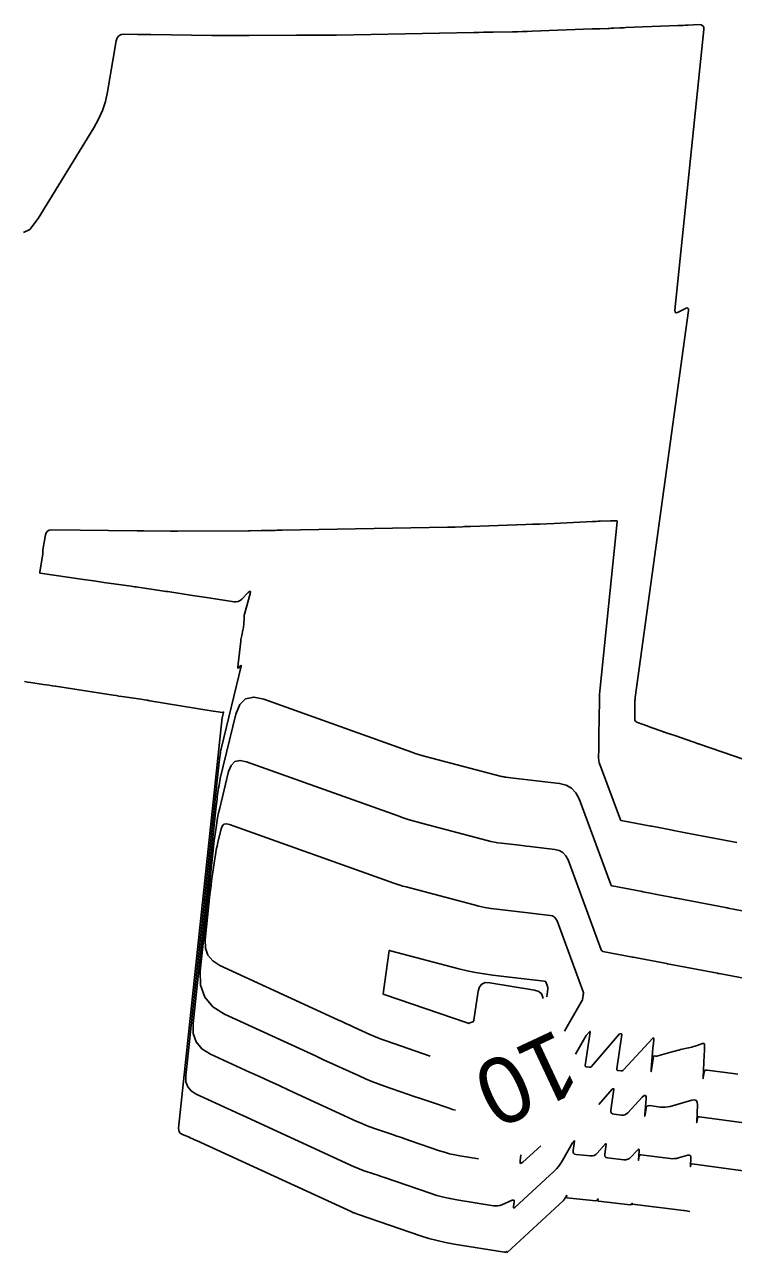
# Model space of a CAD drawing. Extents: x 1797419 to 1809236, y 248759 to 251512.
# Drawn here: x 1797623 to 1797687.4, y 248841.6 to 248953.1 of the extents above; entities that cross this region are included whole.
import ezdxf

# ---------------------------------------------------------------- set-up
doc = ezdxf.new("R2010")
doc.units = 0
doc.layers.add('33', color=7, linetype='Continuous')
doc.layers.add('34', color=7, linetype='Continuous')

msp = doc.modelspace()

# ---------------------------------------------------------------- linework, layer by layer
at = {"layer": '33'}
for points in [[(1797662.16, 248854.51), (1797661.88, 248854.58), (1797661.57, 248854.68), (1797659.97, 248855.23), (1797659.61, 248855.35), (1797659.24, 248855.48), (1797658.87, 248855.6), (1797658.5, 248855.73), (1797655.71, 248856.69), (1797655.13, 248856.89), (1797654.55, 248857.12), (1797653.98, 248857.35), (1797653.41, 248857.61), (1797650.18, 248859.09), (1797649.45, 248859.43), (1797648.72, 248859.76), (1797647.99, 248860.09), (1797647.27, 248860.43), (1797641.19, 248863.22), (1797640.11, 248863.9), (1797639.38, 248864.77), (1797639, 248865.85), (1797638.97, 248867.12), (1797640.14, 248878.1), (1797640.17, 248878.41), (1797640.21, 248878.72), (1797640.25, 248879.03), (1797640.3, 248879.34), (1797640.47, 248880.58), (1797640.52, 248880.88), (1797640.58, 248881.19), (1797640.64, 248881.5), (1797640.71, 248881.8), (1797641.54, 248885.25), (1797641.77, 248885.81), (1797642.12, 248886.15), (1797642.59, 248886.26), (1797643.18, 248886.14), (1797656.86, 248881.25), (1797657.4, 248881.06), (1797657.96, 248880.88), (1797658.51, 248880.71), (1797659.07, 248880.56), (1797665.04, 248878.99), (1797665.36, 248878.91), (1797665.68, 248878.85), (1797666, 248878.79), (1797666.32, 248878.75), (1797667.95, 248878.56), (1797668.6, 248878.48), (1797668.93, 248878.44), (1797671.17, 248878.18), (1797671.58, 248878.08), (1797671.91, 248877.89), (1797672.18, 248877.61), (1797672.37, 248877.24), (1797675.39, 248869.05), (1797675.42, 248869), (1797675.45, 248868.97), (1797675.49, 248868.94), (1797675.54, 248868.92), (1797678.22, 248868.41), (1797678.29, 248868.4), (1797678.31, 248868.39), (1797678.78, 248868.3), (1797681.02, 248867.87), (1797681.31, 248867.82), (1797681.39, 248867.8), (1797685.93, 248866.94), (1797686.01, 248866.92), (1797686.09, 248866.91), (1797705.68, 248863.18)], [(1797687.8, 248857.78), (1797687.36, 248857.83), (1797684.99, 248858.15), (1797684.88, 248858.15), (1797684.8, 248858.12), (1797684.75, 248858.05), (1797684.72, 248857.95), (1797684.65, 248857.48), (1797684.64, 248857.4), (1797684.63, 248857.37), (1797684.63, 248857.4), (1797684.63, 248857.49), (1797684.72, 248859.49), (1797684.72, 248859.53), (1797684.72, 248859.57), (1797684.73, 248859.6), (1797684.73, 248859.64), (1797684.75, 248859.78), (1797684.76, 248859.82), (1797684.76, 248859.86), (1797684.76, 248859.89), (1797684.76, 248859.93), (1797684.77, 248860.42), (1797684.76, 248860.5), (1797684.72, 248860.55), (1797684.67, 248860.57), (1797684.59, 248860.55), (1797683.9, 248860.33), (1797683.76, 248860.28), (1797683.61, 248860.24), (1797683.47, 248860.2), (1797683.32, 248860.16), (1797682.59, 248860), (1797682.42, 248859.96), (1797682.25, 248859.92), (1797682.09, 248859.87), (1797681.92, 248859.83), (1797680.44, 248859.42), (1797680.41, 248859.42), (1797680.38, 248859.41), (1797680.35, 248859.41), (1797680.32, 248859.41), (1797680.19, 248859.43), (1797680.17, 248859.43), (1797680.14, 248859.42), (1797680.13, 248859.4), (1797680.12, 248859.37), (1797679.95, 248858.19), (1797679.93, 248858.04), (1797679.92, 248857.99), (1797679.91, 248858.04), (1797679.92, 248858.2), (1797680.07, 248860.12), (1797680.08, 248860.18), (1797680.08, 248860.23), (1797680.09, 248860.29), (1797680.1, 248860.34), (1797680.13, 248860.56), (1797680.14, 248860.62), (1797680.14, 248860.67), (1797680.14, 248860.73), (1797680.15, 248860.78), (1797680.15, 248861), (1797680.14, 248861.05), (1797680.13, 248861.07), (1797680.11, 248861.06), (1797680.07, 248861.03), (1797677.4, 248858.16), (1797677.36, 248858.12), (1797677.3, 248858.09), (1797677.25, 248858.08), (1797677.18, 248858.08), (1797676.92, 248858.11), (1797676.87, 248858.12), (1797676.83, 248858.15), (1797676.81, 248858.2), (1797676.81, 248858.26), (1797677.26, 248861.39), (1797677.26, 248861.4), (1797677.25, 248861.42), (1797677.24, 248861.42), (1797677.22, 248861.43), (1797677.07, 248861.44), (1797677.07, 248861.44), (1797677.06, 248861.44), (1797677.06, 248861.44), (1797677.05, 248861.44), (1797674.5, 248858.48), (1797674.46, 248858.44), (1797674.41, 248858.42), (1797674.35, 248858.4), (1797674.29, 248858.4), (1797674.05, 248858.43), (1797674, 248858.44), (1797673.96, 248858.47), (1797673.94, 248858.51), (1797673.94, 248858.57), (1797674.38, 248861.59), (1797674.38, 248861.64), (1797674.37, 248861.66), (1797674.34, 248861.66), (1797674.31, 248861.62), (1797674.02, 248861.29), (1797674.01, 248861.28), (1797674.01, 248861.28), (1797674.01, 248861.27), (1797674.01, 248861.27), (1797673.04, 248859.58)]]:
    msp.add_lwpolyline(points, dxfattribs=at)
at = {"layer": '34'}
for points in [[(1797622.92, 248934.21), (1797623.5, 248934.46), (1797624.26, 248935.48), (1797629.32, 248943.71), (1797629.75, 248944.48), (1797630.09, 248945.28), (1797630.36, 248946.1), (1797630.55, 248946.96), (1797631.35, 248951.6), (1797631.44, 248951.86), (1797631.58, 248952.05), (1797631.79, 248952.16), (1797632.06, 248952.19), (1797633.28, 248952.18), (1797633.58, 248952.17), (1797633.88, 248952.17), (1797634.19, 248952.16), (1797634.49, 248952.16), (1797640.02, 248952.09), (1797640.11, 248952.09), (1797640.2, 248952.09), (1797640.29, 248952.09), (1797640.38, 248952.09), (1797640.73, 248952.09), (1797640.91, 248952.08), (1797641.09, 248952.08), (1797642.41, 248952.07), (1797642.66, 248952.07), (1797642.91, 248952.07), (1797643.16, 248952.07), (1797643.41, 248952.07), (1797647.71, 248952.11), (1797647.92, 248952.11), (1797648.14, 248952.11), (1797648.35, 248952.11), (1797648.57, 248952.12), (1797649.59, 248952.12), (1797649.72, 248952.12), (1797649.86, 248952.12), (1797649.99, 248952.12), (1797650.12, 248952.12), (1797650.84, 248952.11), (1797650.89, 248952.11), (1797650.93, 248952.11), (1797650.97, 248952.11), (1797651.02, 248952.11), (1797651.19, 248952.11), (1797651.23, 248952.11), (1797651.27, 248952.11), (1797651.32, 248952.11), (1797651.36, 248952.12), (1797663.82, 248952.35), (1797664.26, 248952.36), (1797664.7, 248952.37), (1797665.14, 248952.38), (1797665.58, 248952.38), (1797667.34, 248952.42), (1797667.78, 248952.42), (1797668.22, 248952.44), (1797668.66, 248952.45), (1797669.1, 248952.47), (1797674.57, 248952.68), (1797674.74, 248952.68), (1797674.91, 248952.69), (1797675.08, 248952.7), (1797675.25, 248952.7), (1797676.02, 248952.73), (1797676.15, 248952.73), (1797676.28, 248952.74), (1797676.41, 248952.74), (1797676.54, 248952.75), (1797677.07, 248952.77), (1797677.2, 248952.78), (1797677.33, 248952.79), (1797677.46, 248952.79), (1797677.59, 248952.8), (1797682.33, 248952.98), (1797682.57, 248952.99), (1797682.81, 248953), (1797683.05, 248953.01), (1797683.29, 248953.03), (1797684.26, 248953.08), (1797684.47, 248953.06), (1797684.61, 248952.97), (1797684.69, 248952.83), (1797684.7, 248952.62), (1797682.08, 248927.15), (1797682.09, 248927), (1797682.14, 248926.92), (1797682.23, 248926.9), (1797682.37, 248926.96), (1797683.03, 248927.3), (1797683.17, 248927.35), (1797683.26, 248927.33), (1797683.31, 248927.25), (1797683.3, 248927.1), (1797678.48, 248891.97), (1797678.47, 248891.87), (1797678.46, 248891.78), (1797678.45, 248891.69), (1797678.45, 248891.6), (1797678.43, 248890.06), (1797678.44, 248889.93), (1797678.49, 248889.83), (1797678.57, 248889.76), (1797678.68, 248889.7), (1797679.18, 248889.53), (1797679.3, 248889.48), (1797679.43, 248889.44), (1797679.55, 248889.39), (1797679.68, 248889.35), (1797680.6, 248889.02), (1797680.71, 248888.98), (1797680.9, 248888.92), (1797681.11, 248888.84), (1797681.15, 248888.83), (1797681.19, 248888.81), (1797681.24, 248888.8), (1797681.28, 248888.78), (1797681.78, 248888.61), (1797681.97, 248888.55), (1797682.16, 248888.48), (1797683.61, 248887.98), (1797683.81, 248887.91), (1797684.09, 248887.81), (1797684.14, 248887.79), (1797684.2, 248887.78), (1797684.25, 248887.76), (1797684.3, 248887.74), (1797688.36, 248886.33)], [(1797687.69, 248878.8), (1797683.05, 248879.69), (1797682.57, 248879.78), (1797681.95, 248879.9), (1797681.69, 248879.95), (1797679.99, 248880.28), (1797679.9, 248880.29), (1797677.19, 248880.81), (1797677.16, 248880.82), (1797677.15, 248880.83), (1797677.13, 248880.85), (1797677.12, 248880.87), (1797675.23, 248885.97), (1797675.2, 248886.08), (1797675.17, 248886.2), (1797675.16, 248886.31), (1797675.15, 248886.43), (1797675.17, 248887.39), (1797675.18, 248888.48), (1797675.2, 248890.19), (1797675.22, 248891.63), (1797675.23, 248891.94), (1797675.24, 248892.24), (1797675.27, 248892.55), (1797675.29, 248892.85), (1797676.84, 248907.92), (1797676.84, 248907.97), (1797676.82, 248908.01), (1797676.78, 248908.03), (1797676.73, 248908.03), (1797676.48, 248908.02), (1797676.42, 248908.02), (1797676.35, 248908.01), (1797676.29, 248908.01), (1797676.23, 248908.01), (1797675.29, 248907.97), (1797675.12, 248907.97), (1797674.94, 248907.96), (1797674.77, 248907.95), (1797674.59, 248907.94), (1797671.1, 248907.78), (1797670.46, 248907.75), (1797669.82, 248907.72), (1797669.18, 248907.7), (1797668.54, 248907.68), (1797663.5, 248907.51), (1797663.32, 248907.5), (1797663.15, 248907.49), (1797662.98, 248907.49), (1797662.8, 248907.48), (1797662.11, 248907.45), (1797661.94, 248907.45), (1797661.76, 248907.44), (1797661.59, 248907.44), (1797661.42, 248907.43), (1797646.43, 248907.16), (1797646.27, 248907.16), (1797646.11, 248907.16), (1797645.95, 248907.16), (1797645.78, 248907.15), (1797645.14, 248907.14), (1797644.98, 248907.14), (1797644.82, 248907.13), (1797644.66, 248907.13), (1797644.5, 248907.13), (1797643.52, 248907.11), (1797643.5, 248907.11), (1797643.49, 248907.11), (1797643.48, 248907.11), (1797643.47, 248907.11), (1797643.42, 248907.11), (1797643.4, 248907.11), (1797643.37, 248907.11), (1797636.91, 248907.08), (1797636.87, 248907.08), (1797636.82, 248907.08), (1797636.77, 248907.08), (1797636.73, 248907.08), (1797636.49, 248907.07), (1797636.47, 248907.07), (1797636.46, 248907.07), (1797636.44, 248907.07), (1797636.42, 248907.07), (1797636.28, 248907.08), (1797633.84, 248907.1), (1797633.79, 248907.1), (1797633.74, 248907.1), (1797633.69, 248907.1), (1797633.64, 248907.1), (1797633.29, 248907.1), (1797633.24, 248907.1), (1797625.47, 248907.2), (1797625.26, 248907.17), (1797625.1, 248907.08), (1797624.98, 248906.94), (1797624.92, 248906.73), (1797624.68, 248905.38), (1797624.68, 248905.35), (1797624.68, 248905.32), (1797624.67, 248905.29), (1797624.67, 248905.26), (1797624.68, 248905.14), (1797624.68, 248905.11), (1797624.68, 248905.08), (1797624.67, 248905.05), (1797624.67, 248905.02), (1797624.4, 248903.36), (1797624.4, 248903.35), (1797624.4, 248903.34), (1797624.4, 248903.33), (1797624.4, 248903.32), (1797624.41, 248903.28), (1797624.41, 248903.28), (1797624.41, 248903.27), (1797624.41, 248903.27), (1797624.41, 248903.27), (1797624.43, 248903.27), (1797624.44, 248903.27), (1797628.38, 248902.7), (1797629.3, 248902.56), (1797630.23, 248902.43), (1797632.7, 248902.07), (1797632.86, 248902.05), (1797633.01, 248902.03), (1797633.16, 248902.01), (1797633.32, 248901.98), (1797635.32, 248901.69), (1797635.5, 248901.67), (1797635.68, 248901.64), (1797635.85, 248901.61), (1797636.03, 248901.59), (1797638.27, 248901.24), (1797638.69, 248901.18), (1797639.11, 248901.11), (1797639.53, 248901.05), (1797639.94, 248900.98), (1797642.05, 248900.66), (1797642.24, 248900.65), (1797642.43, 248900.68), (1797642.6, 248900.77), (1797642.75, 248900.9), (1797643.33, 248901.5), (1797643.45, 248901.61), (1797643.52, 248901.62), (1797643.54, 248901.56), (1797643.51, 248901.4), (1797642.99, 248899.55), (1797642.99, 248899.53), (1797642.98, 248899.51), (1797642.98, 248899.49), (1797642.97, 248899.47), (1797642.96, 248899.38), (1797642.96, 248899.36), (1797642.96, 248899.34), (1797642.95, 248899.32), (1797642.95, 248899.3), (1797642.92, 248898.57), (1797642.91, 248898.44), (1797642.9, 248898.32), (1797642.88, 248898.2), (1797642.85, 248898.08), (1797642.74, 248897.59), (1797642.71, 248897.47), (1797642.69, 248897.35), (1797642.67, 248897.23), (1797642.65, 248897.1), (1797642.42, 248895.04), (1797642.41, 248894.99), (1797642.41, 248894.95), (1797642.41, 248894.9), (1797642.4, 248894.86), (1797642.39, 248894.68), (1797642.4, 248894.64), (1797642.41, 248894.63), (1797642.42, 248894.63), (1797642.45, 248894.65), (1797642.64, 248894.86), (1797642.67, 248894.89), (1797642.69, 248894.9), (1797642.7, 248894.88), (1797642.69, 248894.83), (1797640.9, 248887.42), (1797640.87, 248887.31), (1797640.85, 248887.21), (1797640.83, 248887.1), (1797640.82, 248886.99), (1797640.75, 248886.57), (1797640.74, 248886.46), (1797640.72, 248886.35), (1797640.71, 248886.24), (1797640.7, 248886.14), (1797637.67, 248857.61), (1797637.68, 248857.08), (1797637.84, 248856.62), (1797638.15, 248856.25), (1797638.6, 248855.97), (1797640.72, 248855), (1797641.24, 248854.76), (1797641.77, 248854.51), (1797642.3, 248854.27), (1797642.83, 248854.03), (1797652.96, 248849.37), (1797653.18, 248849.27), (1797653.41, 248849.18), (1797653.63, 248849.09), (1797653.86, 248849.01), (1797654.79, 248848.69), (1797655.02, 248848.62), (1797655.25, 248848.54), (1797655.48, 248848.46), (1797655.71, 248848.38), (1797659.85, 248846.96), (1797660.45, 248846.77), (1797661.05, 248846.61), (1797661.66, 248846.47), (1797662.28, 248846.36), (1797665.59, 248845.82), (1797665.79, 248845.81), (1797665.99, 248845.82), (1797666.18, 248845.85), (1797666.37, 248845.92), (1797667.31, 248846.32), (1797667.4, 248846.34), (1797667.45, 248846.32), (1797667.48, 248846.27), (1797667.48, 248846.18), (1797667.42, 248845.75), (1797667.41, 248845.67), (1797667.43, 248845.63), (1797667.48, 248845.63), (1797667.55, 248845.68), (1797671.1, 248848.97), (1797671.33, 248849.19), (1797671.53, 248849.43), (1797671.72, 248849.68), (1797671.88, 248849.94), (1797672.79, 248851.54), (1797672.81, 248851.56), (1797672.82, 248851.58), (1797672.84, 248851.6), (1797672.86, 248851.63), (1797672.93, 248851.71), (1797672.94, 248851.72), (1797672.95, 248851.73), (1797672.96, 248851.72), (1797672.96, 248851.7), (1797672.83, 248850.83), (1797672.83, 248850.69), (1797672.88, 248850.59), (1797672.97, 248850.52), (1797673.1, 248850.49), (1797674.39, 248850.35), (1797674.57, 248850.35), (1797674.74, 248850.39), (1797674.88, 248850.47), (1797675.01, 248850.59), (1797675.74, 248851.43), (1797675.75, 248851.44), (1797675.76, 248851.44), (1797675.76, 248851.44), (1797675.77, 248851.44), (1797675.81, 248851.44), (1797675.82, 248851.44), (1797675.82, 248851.43), (1797675.83, 248851.43), (1797675.83, 248851.42), (1797675.7, 248850.51), (1797675.7, 248850.38), (1797675.74, 248850.27), (1797675.83, 248850.21), (1797675.96, 248850.17), (1797677.44, 248850.01), (1797677.62, 248850.01), (1797677.79, 248850.05), (1797677.94, 248850.13), (1797678.07, 248850.24), (1797678.64, 248850.85), (1797678.73, 248850.93), (1797678.79, 248850.95), (1797678.82, 248850.89), (1797678.83, 248850.77), (1797678.77, 248850.01), (1797678.76, 248849.96), (1797678.76, 248849.94), (1797678.77, 248849.96), (1797678.78, 248850.01), (1797678.82, 248850.32), (1797678.84, 248850.38), (1797678.88, 248850.42), (1797678.93, 248850.45), (1797678.99, 248850.45), (1797681.65, 248850.12), (1797681.84, 248850.1), (1797682.03, 248850.11), (1797682.22, 248850.13), (1797682.41, 248850.17), (1797683.26, 248850.41), (1797683.38, 248850.42), (1797683.46, 248850.39), (1797683.51, 248850.32), (1797683.52, 248850.19), (1797683.48, 248849.41), (1797683.48, 248849.38), (1797683.48, 248849.37), (1797683.49, 248849.38), (1797683.49, 248849.41), (1797683.52, 248849.57), (1797683.53, 248849.61), (1797683.54, 248849.63), (1797683.57, 248849.64), (1797683.61, 248849.64), (1797697.14, 248847.8)], [(1797623.02, 248893.42), (1797623.3, 248893.38), (1797623.58, 248893.33), (1797624.7, 248893.16), (1797624.98, 248893.12), (1797625.26, 248893.08), (1797625.54, 248893.04), (1797625.82, 248892.99), (1797631.07, 248892.19), (1797631.33, 248892.15), (1797631.59, 248892.11), (1797631.85, 248892.07), (1797632.11, 248892.03), (1797633.58, 248891.81), (1797634.1, 248891.73), (1797634.18, 248891.72), (1797634.25, 248891.71), (1797634.32, 248891.69), (1797634.4, 248891.68), (1797640.14, 248890.74), (1797640.4, 248890.69), (1797641, 248890.6), (1797641.01, 248890.6), (1797641.02, 248890.6), (1797641.03, 248890.6), (1797641.04, 248890.61), (1797641.08, 248890.65), (1797641.09, 248890.66), (1797641.09, 248890.66), (1797641.09, 248890.66), (1797641.09, 248890.65), (1797640.99, 248890.23), (1797640.99, 248890.22), (1797640.99, 248890.2), (1797640.98, 248890.17), (1797640.98, 248890.16), (1797640.98, 248890.15), (1797637.01, 248852.86), (1797637.02, 248852.69), (1797637.07, 248852.55), (1797637.16, 248852.43), (1797637.31, 248852.34), (1797637.97, 248852.04), (1797638.13, 248851.96), (1797638.3, 248851.89), (1797638.46, 248851.81), (1797638.63, 248851.74), (1797652.73, 248845.26), (1797652.78, 248845.23), (1797652.83, 248845.21), (1797652.89, 248845.19), (1797652.94, 248845.17), (1797653.25, 248845.07), (1797653.36, 248845.03), (1797658.99, 248843.1), (1797659.74, 248842.86), (1797660.49, 248842.66), (1797661.25, 248842.49), (1797662.02, 248842.35), (1797666.59, 248841.61), (1797666.62, 248841.61), (1797666.64, 248841.61), (1797666.67, 248841.62), (1797666.69, 248841.62), (1797666.81, 248841.67), (1797666.82, 248841.68), (1797666.83, 248841.67), (1797666.83, 248841.67), (1797666.83, 248841.66), (1797666.82, 248841.6), (1797666.82, 248841.59), (1797666.82, 248841.59), (1797666.83, 248841.59), (1797666.84, 248841.59), (1797671.95, 248846.31), (1797671.98, 248846.35), (1797672.02, 248846.39), (1797672.05, 248846.43), (1797672.07, 248846.47), (1797672.22, 248846.73), (1797672.23, 248846.74), (1797672.23, 248846.74), (1797672.24, 248846.76), (1797672.25, 248846.76), (1797672.25, 248846.76), (1797672.25, 248846.76), (1797672.25, 248846.76), (1797672.23, 248846.61), (1797672.23, 248846.59), (1797672.24, 248846.58), (1797672.25, 248846.57), (1797672.27, 248846.56), (1797674.88, 248846.27), (1797674.91, 248846.27), (1797674.94, 248846.28), (1797674.96, 248846.29), (1797674.98, 248846.31), (1797675.1, 248846.44), (1797675.1, 248846.44), (1797675.1, 248846.44), (1797675.11, 248846.44), (1797675.11, 248846.44), (1797675.11, 248846.44), (1797675.09, 248846.3), (1797675.09, 248846.27), (1797675.1, 248846.26), (1797675.11, 248846.25), (1797675.13, 248846.24), (1797678.02, 248845.92), (1797678.04, 248845.92), (1797678.06, 248845.93), (1797678.08, 248845.94), (1797678.1, 248845.95), (1797678.17, 248846.03), (1797678.18, 248846.04), (1797678.19, 248846.04), (1797678.2, 248846.04), (1797678.2, 248846.02), (1797678.19, 248845.92), (1797678.19, 248845.92), (1797678.19, 248845.91), (1797678.19, 248845.92), (1797678.19, 248845.92), (1797678.2, 248845.96), (1797678.2, 248845.97), (1797678.2, 248845.98), (1797678.21, 248845.98), (1797678.22, 248845.98), (1797682.84, 248845.4), (1797682.85, 248845.4), (1797682.86, 248845.4), (1797682.86, 248845.4), (1797682.87, 248845.41), (1797682.9, 248845.41), (1797682.91, 248845.42), (1797682.91, 248845.41), (1797682.91, 248845.41), (1797682.91, 248845.41), (1797682.91, 248845.38), (1797682.91, 248845.38), (1797682.91, 248845.38), (1797682.92, 248845.38), (1797682.92, 248845.39), (1797683.44, 248845.31)], [(1797706.61, 248869.1), (1797686.91, 248872.85), (1797686.83, 248872.87), (1797686.19, 248872.99), (1797682.22, 248873.75), (1797682.15, 248873.76), (1797682.01, 248873.79), (1797681.73, 248873.84), (1797680.59, 248874.06), (1797680.29, 248874.12), (1797680, 248874.17), (1797679.15, 248874.33), (1797679.09, 248874.35), (1797676.39, 248874.86), (1797676.34, 248874.88), (1797676.3, 248874.9), (1797676.27, 248874.94), (1797676.25, 248874.98), (1797673.37, 248882.77), (1797673.08, 248883.33), (1797672.7, 248883.74), (1797672.2, 248884.02), (1797671.6, 248884.17), (1797667.42, 248884.66), (1797666.72, 248884.74), (1797666.62, 248884.75), (1797666.53, 248884.77), (1797666.43, 248884.79), (1797666.33, 248884.81), (1797659.42, 248886.63), (1797659.11, 248886.72), (1797658.8, 248886.81), (1797658.5, 248886.9), (1797658.2, 248887.01), (1797644.75, 248891.82), (1797643.83, 248892.01), (1797643.1, 248891.84), (1797642.57, 248891.33), (1797642.22, 248890.46), (1797640.8, 248884.61), (1797640.76, 248884.4), (1797640.71, 248884.2), (1797640.68, 248883.99), (1797640.64, 248883.78), (1797640.52, 248882.95), (1797640.5, 248882.74), (1797640.47, 248882.54), (1797640.44, 248882.33), (1797640.42, 248882.12), (1797638.32, 248862.37), (1797638.34, 248861.46), (1797638.61, 248860.7), (1797639.13, 248860.08), (1797639.9, 248859.59), (1797643.46, 248857.96), (1797644.36, 248857.55), (1797645.25, 248857.14), (1797646.14, 248856.73), (1797647.03, 248856.32), (1797653.18, 248853.49), (1797653.58, 248853.31), (1797653.98, 248853.15), (1797654.38, 248852.99), (1797654.79, 248852.85), (1797656.42, 248852.29), (1797656.83, 248852.15), (1797657.24, 248852.01), (1797657.65, 248851.87), (1797658.06, 248851.73), (1797660.71, 248850.82), (1797661.16, 248850.68), (1797661.62, 248850.55), (1797662.08, 248850.45), (1797662.54, 248850.36), (1797664.23, 248850.09)], [(1797659.86, 248859.42), (1797655.86, 248860.79), (1797655.49, 248860.92), (1797655.11, 248861.07), (1797654.74, 248861.22), (1797654.38, 248861.38), (1797652.92, 248862.05), (1797652.56, 248862.22), (1797652.2, 248862.38), (1797651.83, 248862.55), (1797651.47, 248862.72), (1797640.75, 248867.64), (1797640.11, 248868.05), (1797639.67, 248868.57), (1797639.44, 248869.21), (1797639.42, 248869.98), (1797639.86, 248874.08), (1797639.91, 248874.5), (1797639.96, 248874.91), (1797640.01, 248875.32), (1797640.07, 248875.73), (1797640.33, 248877.55), (1797640.38, 248877.87), (1797640.43, 248878.18), (1797640.5, 248878.49), (1797640.57, 248878.81), (1797640.87, 248880.05), (1797640.97, 248880.3), (1797641.13, 248880.46), (1797641.35, 248880.51), (1797641.62, 248880.45), (1797656.55, 248875.11), (1797656.82, 248875.02), (1797657.1, 248874.93), (1797657.38, 248874.84), (1797657.66, 248874.77), (1797663.74, 248873.17), (1797664.28, 248873.04), (1797664.83, 248872.92), (1797665.37, 248872.83), (1797665.92, 248872.75), (1797668.74, 248872.42), (1797669.48, 248872.34), (1797670.74, 248872.19), (1797670.95, 248872.14), (1797671.13, 248872.04), (1797671.27, 248871.89), (1797671.37, 248871.7), (1797673.72, 248865.33), (1797673.74, 248865.25), (1797673.76, 248865.17), (1797673.76, 248865.09), (1797673.75, 248865.01), (1797673.71, 248864.68), (1797673.69, 248864.6), (1797673.67, 248864.52), (1797673.64, 248864.45), (1797673.6, 248864.37), (1797672.05, 248861.67)], [(1797670.09, 248864.63), (1797670.09, 248864.78), (1797669.97, 248865.08), (1797669.71, 248865.29), (1797669.33, 248865.41), (1797665.26, 248866.08), (1797664.85, 248866.09), (1797664.54, 248865.96), (1797664.33, 248865.7), (1797664.21, 248865.31), (1797663.83, 248862.68), (1797663.82, 248862.62), (1797663.79, 248862.58), (1797663.76, 248862.54), (1797663.71, 248862.52), (1797663.4, 248862.39), (1797663.39, 248862.38), (1797663.39, 248862.38), (1797663.38, 248862.38), (1797663.37, 248862.38), (1797663.33, 248862.39), (1797663.32, 248862.39), (1797663.31, 248862.39), (1797663.3, 248862.4), (1797663.3, 248862.4), (1797663.21, 248862.43), (1797655.67, 248865.01), (1797655.67, 248865.01), (1797655.6, 248865.04), (1797655.59, 248865.05), (1797655.58, 248865.06), (1797655.57, 248865.07), (1797655.58, 248865.08), (1797656.14, 248868.99), (1797656.14, 248869.01), (1797656.14, 248869.01), (1797656.14, 248869.01), (1797656.14, 248869.01), (1797656.15, 248869.01), (1797656.24, 248868.98), (1797656.25, 248868.98), (1797662.45, 248867.34), (1797663.21, 248867.16), (1797663.98, 248867), (1797664.75, 248866.87), (1797665.52, 248866.76), (1797670.19, 248866.21), (1797670.31, 248866.2), (1797670.33, 248866.19), (1797670.35, 248866.19), (1797670.36, 248866.18), (1797670.36, 248866.16), (1797670.52, 248865.74), (1797670.53, 248865.69), (1797670.54, 248865.64), (1797670.55, 248865.58), (1797670.54, 248865.53), (1797670.44, 248864.79)], [(1797675.17, 248855.02), (1797676.38, 248856.42), (1797676.4, 248856.43), (1797676.41, 248856.44), (1797676.42, 248856.44), (1797676.44, 248856.44), (1797676.51, 248856.43), (1797676.53, 248856.43), (1797676.54, 248856.42), (1797676.54, 248856.41), (1797676.54, 248856.4), (1797676.27, 248854.5), (1797676.27, 248854.35), (1797676.32, 248854.24), (1797676.41, 248854.17), (1797676.56, 248854.13), (1797677.23, 248854.05), (1797677.39, 248854.05), (1797677.54, 248854.09), (1797677.67, 248854.16), (1797677.79, 248854.26), (1797679.11, 248855.68), (1797679.28, 248855.83), (1797679.39, 248855.85), (1797679.45, 248855.75), (1797679.46, 248855.53), (1797679.35, 248854.11), (1797679.34, 248854), (1797679.34, 248853.96), (1797679.35, 248854), (1797679.36, 248854.1), (1797679.45, 248854.67), (1797679.48, 248854.79), (1797679.55, 248854.87), (1797679.64, 248854.91), (1797679.77, 248854.92), (1797680.78, 248854.79), (1797680.99, 248854.78), (1797681.2, 248854.78), (1797681.42, 248854.81), (1797681.63, 248854.85), (1797683.61, 248855.4), (1797683.84, 248855.43), (1797684.01, 248855.37), (1797684.1, 248855.22), (1797684.13, 248854.98), (1797684.06, 248853.45), (1797684.05, 248853.39), (1797684.06, 248853.37), (1797684.06, 248853.39), (1797684.07, 248853.45), (1797684.12, 248853.76), (1797684.14, 248853.83), (1797684.17, 248853.87), (1797684.23, 248853.9), (1797684.3, 248853.9), (1797697.28, 248852.13)], [(1797668.09, 248850.44), (1797668.01, 248849.9), (1797668.01, 248849.74), (1797668.04, 248849.67), (1797668.13, 248849.68), (1797668.26, 248849.77), (1797669.89, 248851.28)]]:
    msp.add_lwpolyline(points, dxfattribs=at)

# ---------------------------------------------------------------- texts
at = {"layer": '33'}
msp.add_text('10', height=6, rotation=205.0999, dxfattribs=at).set_placement((1797671.39, 248861.92))

doc.saveas('drawing.dxf')
